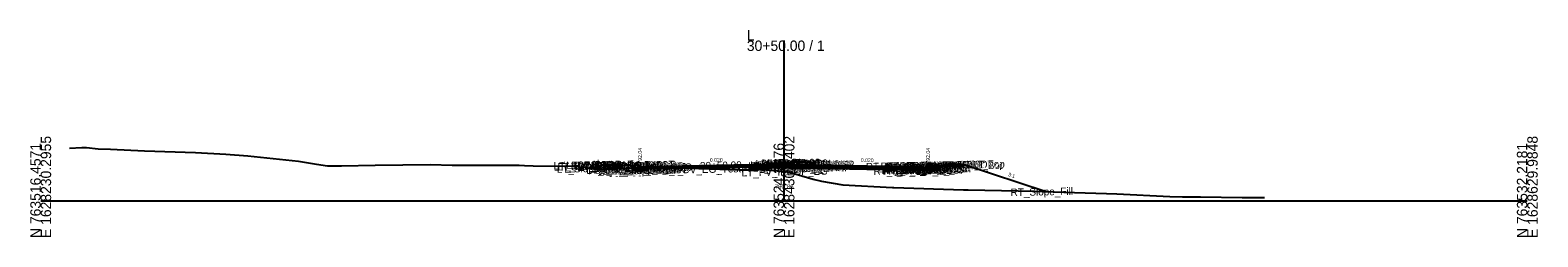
# Model space of a CAD drawing. Extents: x -26 to 4403, y -510 to 9556.
# Drawn here: x 1997.2 to 2402.8, y 490.3 to 546 of the extents above; entities that cross this region are included whole.
import ezdxf

# ---------------------------------------------------------------- set-up
doc = ezdxf.new("R2010")
doc.units = 0
for name, color, linetype in [('Default', 7, 'Continuous'), ('Exist CMT Pavement', 7, 'Continuous'), ('Exist Cross Section Cell', 7, 'Continuous'), ('Exist XS Center Line Elevation Label', 7, 'Continuous'), ('Exist XS Ground Line', 7, 'Continuous'), ('Prop CMT Conc Surface', 7, 'Continuous'), ('Prop CMT Concrete Structures', 7, 'Continuous'), ('Prop CMT Pvmt Course 1', 7, 'Continuous'), ('Prop CMT Pvmt Course 1 CG', 7, 'Continuous'), ('Prop CMT Pvmt Course 1 Wedge', 7, 'Continuous'), ('Prop CMT Pvmt Course 2', 7, 'Continuous'), ('Prop CMT Pvmt Course 2 Wedge', 7, 'Continuous'), ('Prop CMT Pvmt Course 3', 7, 'Continuous'), ('Prop CMT Pvmt Course 3 Wedge', 7, 'Continuous'), ('Prop CMT Pvmt Surface', 7, 'Continuous'), ('Prop CMT Pvmt Wedge Surface 1', 7, 'Continuous'), ('Prop CMT Pvmt Wedge Surface 2', 7, 'Continuous'), ('Prop CMT Pvmt Wedge Surface 3', 7, 'Continuous'), ('Prop CMT Slope Grass', 7, 'Continuous'), ('Prop CMT Subgrade Earthwork', 7, 'Continuous'), ('Prop XS Hydro Elevations', 7, 'Continuous'), ('Prop XS SE Text', 7, 'Continuous'), ('Prop XS Side Slope Text', 7, 'Continuous'), ('Scratch_Level_0', 7, 'Continuous')]:
    doc.layers.add(name, color=color, linetype=linetype)

msp = doc.modelspace()

# ---------------------------------------------------------------- linework, layer by layer
at = {"layer": 'Exist CMT Pavement'}
msp.add_lwpolyline([(2163.27, 508.85), (2165.52, 508.87), (2171.37, 508.93), (2179.92, 508.63), (2190.88, 508.27)], dxfattribs=at)
at = {"layer": 'Exist Cross Section Cell'}
for p, q in [((2200, 500), (2200, 543.16)), ((2000, 500), (2200, 500)), ((2200, 500), (2400, 500))]:
    msp.add_line(p, q, dxfattribs=at)
at = {"layer": 'Exist XS Ground Line'}
msp.add_lwpolyline([(2007.73, 514.22), (2011.1, 514.39), (2012.31, 514.34), (2015.49, 513.99), (2018.74, 513.9), (2027.89, 513.51), (2041.67, 513.01), (2049.83, 512.56), (2055.72, 512.15), (2069.39, 510.65), (2074.22, 509.85), (2077.19, 509.46), (2080.96, 509.4), (2090.01, 509.59), (2104.86, 509.78), (2110.73, 509.58), (2112.63, 509.62), (2128.72, 509.64), (2130.13, 509.5), (2132.48, 509.42), (2142.98, 509.33), (2144.54, 509.22), (2149.23, 508.64), (2149.75, 508.45), (2156.07, 508.68), (2161.1, 508.84), (2165.52, 508.87), (2171.37, 508.93), (2179.92, 508.63), (2190.88, 508.27), (2191.98, 508.18), (2192.77, 508.14), (2193.31, 508.51), (2200, 507.86), (2200.91, 507.77), (2201.39, 507.72), (2201.77, 507.6), (2207.87, 505.87), (2210.11, 505.26), (2215.84, 504.28), (2229.19, 503.63), (2229.51, 503.62), (2248.28, 502.96), (2249.53, 502.94), (2267.53, 502.59), (2269.54, 502.51), (2286.79, 501.97), (2289.56, 501.92), (2303.79, 501.14), (2307.21, 501.05), (2312.03, 501.07), (2323.32, 500.91), (2325.17, 500.89), (2329.25, 500.86)], dxfattribs=at)
at = {"layer": 'Prop CMT Conc Surface'}
for points in [[(2156.75, 509.63), (2151.75, 509.73)], [(2161.25, 509.04), (2161.25, 509.54), (2160.75, 509.54)], [(2163.25, 509.16), (2161.25, 509.04)], [(2236.75, 509.16), (2238.75, 509.04)], [(2238.75, 509.04), (2238.75, 509.54), (2239.25, 509.54)], [(2243.25, 509.63), (2248.25, 509.73)]]:
    msp.add_lwpolyline(points, dxfattribs=at)
at = {"layer": 'Prop CMT Concrete Structures'}
for points in [[(2151.75, 509.39), (2151.75, 509.73)], [(2151.75, 509.73), (2156.75, 509.63)], [(2156.75, 509.29), (2151.75, 509.39)], [(2156.75, 509.63), (2156.75, 509.29)], [(2163.25, 509.16), (2161.25, 509.04), (2161.25, 509.54), (2160.75, 509.54)], [(2160.75, 509.54), (2160.75, 508.52), (2163.25, 508.57)], [(2163.25, 508.57), (2163.25, 509.16)], [(2208, 509.73), (2207.99, 509.9), (2207.24, 510.15), (2204.2, 510.38), (2201.16, 510.32), (2200.41, 510.07), (2200.4, 509.9)], [(2200.4, 509.9), (2208, 509.73)], [(2236.75, 509.16), (2238.75, 509.04), (2238.75, 509.54), (2239.25, 509.54)], [(2239.25, 509.54), (2239.25, 508.52), (2236.75, 508.57)], [(2236.75, 508.57), (2236.75, 509.16)], [(2248.25, 509.73), (2243.25, 509.63)], [(2243.25, 509.63), (2243.25, 509.29)], [(2243.25, 509.29), (2248.25, 509.39)], [(2248.25, 509.39), (2248.25, 509.73)]]:
    msp.add_lwpolyline(points, dxfattribs=at)
at = {"layer": 'Prop CMT Pvmt Course 1'}
for points in [[(2200.4, 509.9), (2163.25, 509.16)], [(2163.25, 509.03), (2200.4, 509.78)], [(2163.25, 509.16), (2163.25, 508.91), (2163.25, 508.91), (2163.25, 509.03)], [(2200.4, 509.9), (2208, 509.73)], [(2200.4, 509.65), (2200.4, 509.9)], [(2200.4, 509.65), (2200.4, 509.9)], [(2200.4, 509.78), (2200.4, 509.65), (2200.4, 509.65)], [(2208, 509.48), (2200.4, 509.65)], [(2208, 509.73), (2208, 509.48)], [(2208, 509.73), (2236.75, 509.16)], [(2208, 509.48), (2208, 509.73)], [(2236.75, 508.91), (2208, 509.48)], [(2236.75, 509.16), (2236.75, 508.91)]]:
    msp.add_lwpolyline(points, dxfattribs=at)
msp.add_lwpolyline([(2208, 509.48), (2208, 509.61), (2208, 509.61), (2208, 509.48)], close=True, dxfattribs=at)
at = {"layer": 'Prop CMT Pvmt Course 1 CG'}
for points in [[(2163.25, 508.57), (2160.25, 508.51), (2159.91, 508.17)], [(2159.91, 508.17), (2163.25, 508.24)], [(2163.25, 508.24), (2163.25, 508.57)], [(2236.75, 508.57), (2239.75, 508.51), (2240.09, 508.17)], [(2236.75, 508.24), (2236.75, 508.57)], [(2240.09, 508.17), (2236.75, 508.24)]]:
    msp.add_lwpolyline(points, dxfattribs=at)
at = {"layer": 'Prop CMT Pvmt Course 1 Wedge'}
for points in [[(2163.25, 509.03), (2165.52, 509.08), (2171.37, 509.2), (2179.92, 509.37), (2190.88, 509.59), (2191.98, 509.61), (2192.77, 509.62), (2193.06, 509.63), (2193.31, 509.63), (2200.4, 509.78)], [(2200.4, 509.65), (2193.31, 509.51), (2193.06, 509.5), (2192.77, 509.5), (2191.98, 509.48), (2190.88, 509.46), (2179.92, 509.24), (2171.37, 509.07), (2165.52, 508.95), (2163.25, 508.91)], [(2163.25, 508.91), (2163.25, 509.03)], [(2200.4, 509.78), (2200.4, 509.65)]]:
    msp.add_lwpolyline(points, dxfattribs=at)
at = {"layer": 'Prop CMT Pvmt Course 2'}
for points in [[(2163.25, 508.57), (2163.25, 508.57), (2163.25, 508.91), (2163.25, 508.91)], [(2163.25, 508.91), (2163.25, 508.57)], [(2200.4, 509.65), (2208, 509.48)], [(2200.4, 509.32), (2200.4, 509.65)], [(2208, 509.15), (2200.4, 509.32)], [(2208, 509.48), (2208, 509.15)], [(2208, 509.15), (2208, 509.48)], [(2208, 509.48), (2236.75, 508.91)], [(2236.75, 508.57), (2208, 509.15)], [(2236.75, 508.91), (2236.75, 508.57)]]:
    msp.add_lwpolyline(points, dxfattribs=at)
at = {"layer": 'Prop CMT Pvmt Course 2 Wedge'}
for points in [[(2163.25, 508.91), (2165.52, 508.95), (2171.37, 509.07), (2179.92, 509.24), (2190.88, 509.46), (2191.98, 509.48), (2192.77, 509.5), (2193.06, 509.5), (2193.31, 509.51), (2200.4, 509.65)], [(2200.4, 509.32), (2193.31, 509.17), (2193.06, 509.17), (2192.77, 509.16), (2191.98, 509.15), (2190.88, 509.13), (2179.92, 508.91), (2174.9, 508.81), (2171.37, 508.93), (2165.52, 508.87), (2163.25, 508.85)], [(2163.25, 508.85), (2163.25, 508.91)], [(2200.4, 509.65), (2200.4, 509.32)]]:
    msp.add_lwpolyline(points, dxfattribs=at)
at = {"layer": 'Prop CMT Pvmt Course 3'}
for points in [[(2163.25, 508.57), (2163.25, 508.57), (2163.25, 508.24), (2163.25, 508.24)], [(2163.25, 508.24), (2163.25, 508.57)], [(2200.4, 509.32), (2208, 509.15)], [(2200.4, 508.98), (2200.4, 509.32)], [(2208, 508.82), (2200.4, 508.98)], [(2208, 509.15), (2208, 508.82)], [(2208, 509.15), (2236.75, 508.57)], [(2208, 508.82), (2208, 509.15)], [(2236.75, 508.24), (2208, 508.82)], [(2236.75, 508.57), (2236.75, 508.24)]]:
    msp.add_lwpolyline(points, dxfattribs=at)
at = {"layer": 'Prop CMT Pvmt Course 3 Wedge'}
for points in [[(2174.9, 508.81), (2179.92, 508.91)], [(2200.4, 507.82), (2193.31, 508.51), (2193.06, 508.36), (2192.77, 508.14), (2191.98, 508.18), (2190.88, 508.27), (2179.92, 508.63), (2174.9, 508.81)], [(2179.92, 508.91), (2190.88, 509.13), (2191.98, 509.15), (2192.77, 509.16), (2193.06, 509.17), (2193.31, 509.18), (2200.4, 509.32)]]:
    msp.add_lwpolyline(points, dxfattribs=at)
at = {"layer": 'Prop CMT Pvmt Surface'}
for points in [[(2200.4, 509.9), (2163.25, 509.16)], [(2200.4, 509.9), (2208, 509.73)], [(2208, 509.73), (2236.75, 509.16)]]:
    msp.add_lwpolyline(points, dxfattribs=at)
at = {"layer": 'Prop CMT Pvmt Wedge Surface 1'}
for points in [[(2200.4, 509.78), (2163.25, 509.03)], [(2163.25, 508.91), (2163.25, 509.16)], [(2163.25, 509.03), (2163.25, 508.91), (2163.25, 508.91)], [(2200.4, 509.9), (2200.4, 509.65), (2200.4, 509.65), (2200.4, 509.78)]]:
    msp.add_lwpolyline(points, dxfattribs=at)
at = {"layer": 'Prop CMT Pvmt Wedge Surface 2'}
for points in [[(2200.4, 509.65), (2163.25, 508.91)], [(2163.25, 508.91), (2163.25, 509.16)], [(2200.4, 509.9), (2200.4, 509.65)]]:
    msp.add_lwpolyline(points, dxfattribs=at)
at = {"layer": 'Prop CMT Pvmt Wedge Surface 3'}
for points in [[(2200.4, 509.32), (2163.25, 508.57)], [(2163.25, 508.57), (2163.25, 509.16)], [(2200.4, 509.9), (2200.4, 509.32)]]:
    msp.add_lwpolyline(points, dxfattribs=at)
at = {"layer": 'Prop CMT Slope Grass'}
for points in [[(2160.75, 509.54), (2151.25, 509.73), (2148.33, 508.75)], [(2239.25, 509.54), (2248.25, 509.72)], [(2248.25, 509.72), (2248.75, 509.73), (2270.5, 502.48)]]:
    msp.add_lwpolyline(points, dxfattribs=at)
at = {"layer": 'Prop CMT Subgrade Earthwork'}
for points in [[(2163.25, 508.24), (2159.91, 508.17), (2158.5, 509.58)], [(2163.25, 508.24), (2163.27, 508.85)], [(2163.25, 508.24), (2163.25, 508.24)], [(2190.88, 508.79), (2191.98, 508.82), (2192.77, 508.83), (2193.06, 508.84), (2193.31, 508.84), (2200.4, 508.98)], [(2190.88, 508.79), (2190.88, 508.27)], [(2200.4, 508.98), (2208, 508.82)], [(2208, 508.82), (2236.75, 508.24)], [(2236.75, 508.24), (2240.09, 508.17), (2241.5, 509.58)]]:
    msp.add_lwpolyline(points, dxfattribs=at)

# ---------------------------------------------------------------- texts
at = {"layer": 'Default'}
msp.add_text('-', height=0.0001, dxfattribs=at).set_placement((2000, 500))
at = {"layer": 'Exist Cross Section Cell'}
for s, p in [('L', (2190, 543.16)), ('30+50.00 / 1', (2190, 540.36))]:
    msp.add_text(s, height=2.8, dxfattribs=at).set_placement(p)
for s, p in [('N 763516.4571', (2000, 490)), ('E 1628230.2955', (2002.8, 490)), ('N 763524.3376', (2200, 490)), ('E 1628430.1402', (2202.8, 490)), ('N 763532.2181', (2400, 490)), ('E 1628629.9848', (2402.8, 490))]:
    msp.add_text(s, height=2.8, rotation=90, dxfattribs=at).set_placement(p)
at = {"layer": 'Exist XS Center Line Elevation Label'}
msp.add_text('790.86', height=1.2, dxfattribs=at).set_placement((2197.5, 503.26))
at = {"layer": 'Prop XS Hydro Elevations'}
for p in [(2161.75, 510.04), (2239.25, 510.04)]:
    msp.add_text('792.04', height=1, rotation=90, dxfattribs=at).set_placement(p)
at = {"layer": 'Prop XS SE Text'}
for rotation, p in [(1.1458, (2180.06, 510.49)), (358.8543, (2220.65, 510.48))]:
    msp.add_text('0.020', height=1, rotation=rotation, dxfattribs=at).set_placement(p)
at = {"layer": 'Prop XS Side Slope Text'}
for rotation, p in [(18.4275, (2148.8, 509.7)), (341.5647, (2260.18, 506.71))]:
    msp.add_text('3:1', height=1, rotation=rotation, dxfattribs=at).set_placement(p)
at = {"layer": 'Scratch_Level_0'}
for s, p in [('30+50.00', (2193.96, 509.05)), ('MI_Top In', (2194.03, 509.17)), ('MI_Crown', (2197.29, 509.24)), ('30+50.00', (2198.55, 509.15)), ('MI_Top Out', (2198.49, 508.97)), ('30+50.00', (2200.6, 508.95)), ('LT_SDWK_Out_Top', (2138.01, 508.45)), ('LT_SDWK_Out_Bot', (2138.04, 508.12)), ('LT_Slope_Fill', (2138.87, 507.56)), ('LT_Sub_Trench_Out_DLT', (2139.09, 508.19)), ('LT_CSLP_Pnt', (2141.45, 508.53)), ('30+50.00', (2144.64, 508.59)), ('LT_SDWK_In_Top', (2144.63, 508.38)), ('LT_SDWK_In_Bot', (2144.66, 508.05)), ('LT_CG1_Shelf_Out', (2146.82, 507.25)), ('LT_PV_Sub_Tie_Out', (2148.23, 507.55)), ('LT_CG_Top_Face', (2148.53, 508.28)), ('LT_CG_Top_BOC', (2149.06, 508.3)), ('LT_CG_Bot_BOC', (2149.09, 507.29)), ('LT_CG_Top_Gut', (2149.51, 507.8)), ('LT_Sub_OEOP', (2150.04, 506.98)), ('LT_Sub_OEOT_CG', (2150.64, 506.99)), ('LT_PV_OEEOP_EG', (2150.82, 507.61)), ('LT_Sub_OEEOP', (2152.49, 507.03)), ('LT_PV2_OEEOP', (2152.58, 507.69)), ('LT_PV3_OEEOP', (2152.58, 507.36)), ('LT_PV1_OEEOP', (2153.15, 507.83)), ('LT_CG_Bot_IE', (2153.19, 507.37)), ('LT_Sub_OEOT', (2153.35, 507.04)), ('LT_PV2_OEOT', (2153.45, 507.71)), ('LT_PV3_OEOT', (2153.45, 507.38)), ('30+50.00', (2153.94, 508.4)), ('LT_PV1_OEOT', (2154.01, 507.97)), ('LT_PV_EG_TestPt', (2168.26, 507.3)), ('30+50.00', (2177.41, 508.44)), ('LT_PV_IEEOP_EG', (2188.61, 506.59)), ('LT_PV2_IEEOP', (2190.37, 508.45)), ('LT_PV3_IEEOP', (2190.37, 508.12)), ('LT_PV1_IEEOP', (2190.94, 508.59)), ('LT_PV2_PGL1', (2191.3, 508.47)), ('LT_PV3_PGL1', (2191.3, 508.13)), ('LT_PV2_PGL', (2191.63, 508.47)), ('LT_PV3_PGL', (2191.63, 508.14)), ('LT_PV4_PGL', (2191.63, 507.81)), ('LT_PV1_PGL', (2192.2, 508.74)), ('MI_Face In', (2192.32, 508.91)), ('30+50.00', (2193.59, 508.86)), ('RT_Sub_OEEOP', (2197.19, 507.6)), ('RT_PV2_OEEOP', (2197.28, 508.27)), ('RT_PV3_OEEOP', (2197.28, 507.93)), ('RT_PV1_OEEOP', (2197.85, 508.4)), ('RT_PV2_IEEOP', (2197.93, 508.28)), ('MI_Face Out', (2198.28, 508.7)), ('RT_PV1_IEEOP', (2198.49, 508.42)), ('RT_PV2_PGL1', (2198.86, 508.3)), ('RT_PV3_PGL1', (2198.86, 507.97)), ('RT_PV2_PGL', (2199.19, 508.31)), ('RT_PV4_PGL', (2199.19, 507.64)), ('MI_Bot Out', (2199.28, 508.56)), ('RT_PV1_PGL', (2199.75, 508.57)), ('30+50.00', (2201.18, 508.65)), ('RT_Sub_Trench_Out_DLT', (2222.04, 508.19)), ('RT_Sub_OEOT_CG', (2224.1, 506.99)), ('RT_CG_Top_Face', (2225.99, 508.28)), ('RT_CG1_Shelf_Out', (2226.28, 507.24)), ('RT_CG_Bot_IE', (2226.64, 507.37)), ('RT_Sub_OEOT', (2226.8, 507.04)), ('RT_PV2_OEOT', (2226.9, 507.71)), ('RT_PV3_OEOT', (2226.9, 507.38)), ('RT_CG_Top_Gut', (2226.96, 507.8)), ('RT_PV1_OEOT', (2227.47, 507.97)), ('RT_CG_Top_BOC', (2227.51, 508.3)), ('RT_CG_Bot_BOC', (2227.54, 507.29)), ('RT_Sub_OEOP', (2230.17, 506.98)), ('30+50.00', (2230.84, 507.97)), ('RT_SDWK_In_Top', (2231.08, 508.38)), ('RT_SDWK_In_Bot', (2231.12, 508.05)), ('30+50.00', (2233.33, 508.42)), ('RT_SDWK_Out_Top', (2234.46, 508.45)), ('RT_SDWK_Out_Bot', (2234.49, 508.12)), ('RT_Shld_O', (2240.81, 508.57)), ('30+50.00', (2241.61, 508.59)), ('CSLP_Pnt', (2241.64, 508.58)), ('RT_Slope_Fill', (2260.99, 501.29))]:
    msp.add_text(s, height=2, rotation=1.1458, dxfattribs=at).set_placement(p)

doc.saveas('drawing.dxf')
